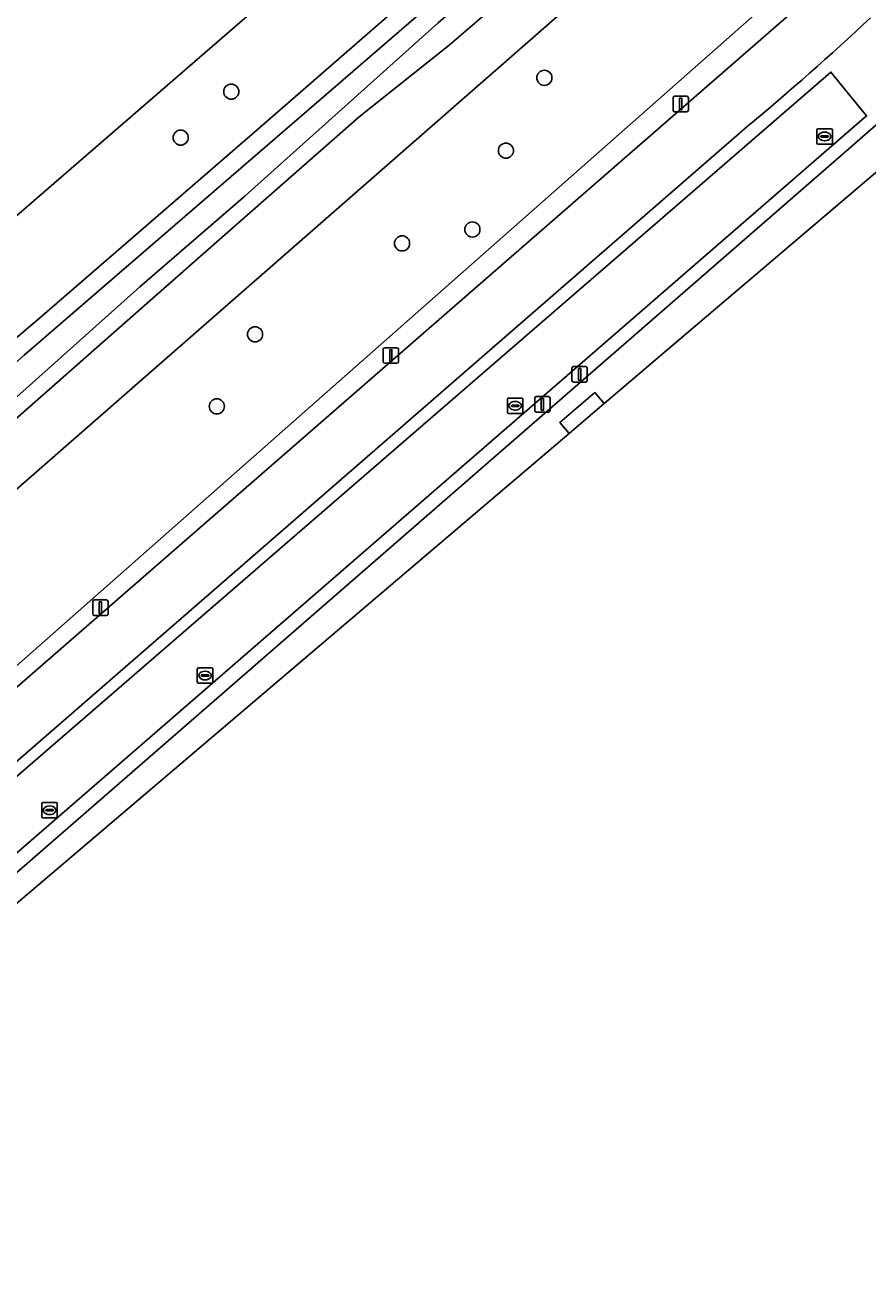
# Model space of a CAD drawing. Extents: x 155018 to 156648, y 383979 to 385733.
# Drawn here: x 156305.8 to 156360.2, y 384373.7 to 384454.5 of the extents above; entities that cross this region are included whole.
import ezdxf

# ---------------------------------------------------------------- set-up
doc = ezdxf.new("R2010")
doc.units = 0
for name, color, linetype in [('IMGEO_Afsluitpaal', 7, 'Continuous'), ('IMGEO_Berm_groen', 7, 'Continuous'), ('IMGEO_Boom', 7, 'Continuous'), ('IMGEO_Fietspad_gesloten', 7, 'Continuous'), ('IMGEO_Gemengd_bos', 7, 'Continuous'), ('IMGEO_Greppel_droge_sloot', 7, 'Continuous'), ('IMGEO_Groenvoorziening', 7, 'Continuous'), ('IMGEO_Kolk', 7, 'Continuous'), ('IMGEO_Lichtmast', 7, 'Continuous'), ('IMGEO_Oever', 7, 'Continuous'), ('IMGEO_Rijbaan_lokaal_gesloten', 7, 'Continuous'), ('IMGEO_Rijbaan_lokaal_open', 7, 'Continuous'), ('IMGEO_Waterloop', 7, 'Continuous')]:
    doc.layers.add(name, color=color, linetype=linetype)

msp = doc.modelspace()

# ---------------------------------------------------------------- linework, layer by layer
at = {"layer": 'IMGEO_Afsluitpaal'}
for p, q in [((156341.079, 384431.542), (156341.079, 384432.342)), ((156341.079, 384432.342), (156341.079, 384431.542)), ((156341.179, 384432.442), (156341.969, 384432.442)), ((156341.969, 384432.442), (156341.179, 384432.442)), ((156342.069, 384432.342), (156342.069, 384431.542)), ((156342.069, 384431.542), (156342.069, 384432.342)), ((156341.969, 384431.442), (156341.179, 384431.442)), ((156341.179, 384431.442), (156341.969, 384431.442)), ((156338.675, 384429.602), (156338.675, 384430.402)), ((156338.675, 384430.402), (156338.675, 384429.602)), ((156338.775, 384430.502), (156339.565, 384430.502)), ((156339.565, 384430.502), (156338.775, 384430.502)), ((156339.665, 384430.402), (156339.665, 384429.602)), ((156339.665, 384429.602), (156339.665, 384430.402)), ((156339.565, 384429.502), (156338.775, 384429.502)), ((156338.775, 384429.502), (156339.565, 384429.502))]:
    msp.add_line(p, q, dxfattribs=at)
for points in [[(156341.499, 384432.317), (156341.649, 384432.317), (156341.649, 384431.567), (156341.499, 384431.567), (156341.499, 384432.317)], [(156339.095, 384430.377), (156339.245, 384430.377), (156339.245, 384429.627), (156339.095, 384429.627), (156339.095, 384430.377)]]:
    msp.add_lwpolyline(points, dxfattribs=at)
for centre, start, end in [((156341.179, 384432.342), 90, 180), ((156341.179, 384432.342), 90, 180), ((156341.969, 384432.342), 0, 90), ((156341.969, 384432.342), 360, 90), ((156341.179, 384431.542), 180, 270), ((156341.179, 384431.542), 180, 270), ((156341.969, 384431.542), 270, 0), ((156341.969, 384431.542), 270, 0), ((156338.775, 384430.402), 90, 180), ((156338.775, 384430.402), 90, 180), ((156339.565, 384430.402), 0, 90), ((156339.565, 384430.402), 360, 90), ((156338.775, 384429.602), 180, 270), ((156338.775, 384429.602), 180, 270), ((156339.565, 384429.602), 270, 0), ((156339.565, 384429.602), 270, 0)]:
    msp.add_arc(centre, 0.1, start, end, dxfattribs=at)
at = {"layer": 'IMGEO_Berm_groen'}
for points in [[(156356.722, 384458.585), (156284.156, 384394.551), (156281.216, 384392.15), (156258.755, 384372.59), (156257.673, 384371.862), (156250.993, 384374.116), (156248.897, 384374.961), (156247.639, 384375.564), (156246.122, 384376.331), (156243.194, 384378.03), (156240.62, 384379.79), (156239.272, 384380.837), (156238.76, 384379.953)], [(156251.718, 384372.783), (156257.824, 384370.758), (156258.372, 384371.127), (156259.365, 384371.795), (156359.095, 384458.649)], [(156285.202, 384382.365), (156359.151, 384446.676), (156361.027, 384448.315), (156364.456, 384451.312), (156364.663, 384451.493), (156362.331, 384454.193)], [(156352.368, 384447.923), (156279.957, 384384.986), (156280.212, 384384.734), (156261.204, 384368.198), (156260.943, 384368.451), (156260.398, 384367.86)]]:
    msp.add_lwpolyline(points, dxfattribs=at)
msp.add_lwpolyline([(156284.548, 384388.08), (156357.803, 384451.464), (156360.111, 384448.636), (156286.997, 384385.224)], close=True, dxfattribs=at)
msp.add_arc((156238.487, 384585.019), 178.225, 309.71529, 313.14295, dxfattribs=at)
at = {"layer": 'IMGEO_Boom'}
for centre in [(156339.299, 384451.1), (156319.079, 384450.205), (156315.814, 384447.234), (156336.817, 384446.393), (156334.651, 384441.301), (156330.11, 384440.401), (156320.615, 384434.525), (156318.145, 384429.871)]:
    msp.add_circle(centre, 0.489, dxfattribs=at)
at = {"layer": 'IMGEO_Fietspad_gesloten'}
for points in [[(156359.095, 384458.649), (156259.365, 384371.795), (156258.372, 384371.127), (156257.824, 384370.758), (156254.673, 384367.705), (156254.188, 384367.294), (156250.262, 384363.89), (156248.322, 384362.227)], [(156260.398, 384367.86), (156260.943, 384368.451), (156261.126, 384368.615), (156279.957, 384384.986), (156352.368, 384447.923)]]:
    msp.add_lwpolyline(points, dxfattribs=at)
msp.add_arc((156238.487, 384585.019), 178.225, 309.71529, 313.14295, dxfattribs=at)
at = {"layer": 'IMGEO_Gemengd_bos'}
for points in [[(156250.169, 384385.869), (156254.817, 384389.335), (156256.728, 384390.748), (156254.48, 384393.328), (156257.563, 384396.164), (156260.746, 384399.092), (156263.332, 384396.986), (156263.998, 384397.529), (156273.665, 384406.5), (156285.129, 384417.181), (156297.284, 384427.612), (156306.691, 384435.576), (156320.755, 384447.746), (156337.294, 384462.155), (156340.245, 384464.452), (156343.238, 384466.927), (156345.854, 384468.837), (156351.034, 384473.469), (156355.15, 384477.417), (156355.944, 384478.226), (156356.33, 384478.469), (156356.289, 384478.542), (156353.752, 384482.865)], [(156350.929, 384480.371), (156339.901, 384472.241), (156255.164, 384398.879), (156252.428, 384396.51), (156249.105, 384393.546), (156246.509, 384389.076)], [(156360.944, 384474.29), (156348, 384461.983), (156253.842, 384379.592), (156251.329, 384381.955)], [(156261.294, 384376.959), (156265.83, 384379.587), (156281.216, 384392.15), (156284.156, 384394.551), (156356.722, 384458.585)]]:
    msp.add_lwpolyline(points, dxfattribs=at)
at = {"layer": 'IMGEO_Greppel_droge_sloot'}
msp.add_lwpolyline([(156286.997, 384385.224), (156360.111, 384448.636), (156357.803, 384451.464), (156284.548, 384388.08)], close=True, dxfattribs=at)
at = {"layer": 'IMGEO_Groenvoorziening'}
for points in [[(156365.933, 384489.124), (156376.816, 384492.269), (156372.257, 384493.592), (156349.592, 384485.899), (156301.686, 384493.596), (156301.555, 384461.231), (156252.592, 384419.709), (156252.547, 384414.164), (156252.175, 384405.545), (156251.432, 384403.103), (156249.931, 384398.176), (156249.105, 384393.546), (156252.428, 384396.51), (156255.164, 384398.879), (156339.901, 384472.241)], [(156361.684, 384478.651), (156359.342, 384477.486), (156357.761, 384475.927), (156355.14, 384472.955), (156345.5, 384464.407), (156338.121, 384457.484), (156333.151, 384453.202), (156327.338, 384448.58), (156318.688, 384440.976), (156309.855, 384433.202), (156299.846, 384424.396), (156287.675, 384413.762), (156277.08, 384404.616), (156270.332, 384399.233), (156266.385, 384395.759), (156262.919, 384392.222), (156258.816, 384388.951), (156254.127, 384384.59), (156251.754, 384382.338)], [(156251.329, 384381.955), (156253.842, 384379.592), (156348, 384461.983), (156360.944, 384474.29)]]:
    msp.add_lwpolyline(points, dxfattribs=at)
at = {"layer": 'IMGEO_Kolk'}
for p, q in [((156356.899, 384446.884), (156356.899, 384447.736)), ((156356.974, 384447.81), (156357.826, 384447.81)), ((156357.9, 384447.736), (156357.9, 384446.884)), ((156357.826, 384446.81), (156356.974, 384446.81)), ((156357.158, 384447.304), (156357.158, 384447.316)), ((156357.596, 384447.267), (156357.198, 384447.267)), ((156357.201, 384447.353), (156357.599, 384447.353)), ((156357.41, 384447.03), (156357.385, 384447.03)), ((156357.387, 384447.59), (156357.412, 384447.59)), ((156357.642, 384447.316), (156357.642, 384447.304)), ((156336.915, 384429.486), (156336.915, 384430.338)), ((156336.99, 384430.412), (156337.842, 384430.412)), ((156337.174, 384429.906), (156337.174, 384429.918)), ((156337.612, 384429.869), (156337.214, 384429.869)), ((156337.217, 384429.955), (156337.615, 384429.955)), ((156337.403, 384430.192), (156337.428, 384430.192)), ((156337.658, 384429.918), (156337.658, 384429.906)), ((156337.916, 384430.338), (156337.916, 384429.486)), ((156337.842, 384429.412), (156336.99, 384429.412)), ((156337.426, 384429.632), (156337.401, 384429.632)), ((156316.887, 384412.057), (156316.887, 384412.909)), ((156316.962, 384412.983), (156317.814, 384412.983)), ((156317.888, 384412.909), (156317.888, 384412.057)), ((156317.146, 384412.477), (156317.146, 384412.489)), ((156317.584, 384412.44), (156317.186, 384412.44)), ((156317.189, 384412.526), (156317.587, 384412.526)), ((156317.398, 384412.203), (156317.373, 384412.203)), ((156317.375, 384412.763), (156317.4, 384412.763)), ((156317.63, 384412.489), (156317.63, 384412.477)), ((156317.814, 384411.983), (156316.962, 384411.983)), ((156306.843, 384403.352), (156306.843, 384404.204)), ((156306.918, 384404.278), (156307.77, 384404.278)), ((156307.331, 384404.058), (156307.356, 384404.058)), ((156307.844, 384404.204), (156307.844, 384403.352)), ((156307.77, 384403.278), (156306.918, 384403.278)), ((156307.102, 384403.772), (156307.102, 384403.784)), ((156307.54, 384403.735), (156307.142, 384403.735)), ((156307.145, 384403.821), (156307.543, 384403.821)), ((156307.354, 384403.498), (156307.329, 384403.498)), ((156307.586, 384403.784), (156307.586, 384403.772))]:
    msp.add_line(p, q, dxfattribs=at)
for points in [[(156356.899, 384446.884), (156356.899, 384447.736)], [(156356.974, 384447.81), (156357.826, 384447.81)], [(156357.9, 384447.736), (156357.9, 384446.884)], [(156357.826, 384446.81), (156356.974, 384446.81)], [(156336.915, 384429.486), (156336.915, 384430.338)], [(156336.99, 384430.412), (156337.842, 384430.412)], [(156337.916, 384430.338), (156337.916, 384429.486)], [(156337.842, 384429.412), (156336.99, 384429.412)], [(156316.887, 384412.057), (156316.887, 384412.909)], [(156316.962, 384412.983), (156317.814, 384412.983)], [(156317.888, 384412.909), (156317.888, 384412.057)], [(156317.814, 384411.983), (156316.962, 384411.983)], [(156306.843, 384403.352), (156306.843, 384404.204)], [(156306.918, 384404.278), (156307.77, 384404.278)], [(156307.844, 384404.204), (156307.844, 384403.352)], [(156307.77, 384403.278), (156306.918, 384403.278)]]:
    msp.add_lwpolyline(points, dxfattribs=at)
for centre, radius, start, end in [((156356.976, 384447.734), 0.0765, 91.55205, 178.44795), ((156356.976, 384447.734), 0.0765, 91.55205, 178.44795), ((156357.824, 384447.734), 0.0765, 1.55205, 88.44795), ((156357.824, 384447.734), 0.0765, 1.55205, 88.44795), ((156356.976, 384446.886), 0.0765, 181.55205, 268.44795), ((156356.976, 384446.886), 0.0765, 181.55205, 268.44795), ((156357.198, 384447.313), 0.0403, 85.87752, 175.75265), ((156357.195, 384447.303), 0.0366, 178.93798, 274.71019), ((156357.599, 384447.31), 0.043, 264.86636, 352.45326), ((156357.603, 384447.315), 0.0386, 1.73085, 96.63898), ((156357.824, 384446.886), 0.0765, 271.55205, 358.44795), ((156357.824, 384446.886), 0.0765, 271.55205, 358.44795), ((156336.992, 384430.336), 0.0765, 91.55205, 178.44795), ((156336.992, 384430.336), 0.0765, 91.55205, 178.44795), ((156337.214, 384429.915), 0.0403, 85.87752, 175.75265), ((156337.211, 384429.905), 0.0366, 178.93798, 274.71019), ((156337.615, 384429.912), 0.043, 264.86636, 352.45326), ((156337.619, 384429.917), 0.0386, 1.73085, 96.63898), ((156337.84, 384430.336), 0.0765, 1.55205, 88.44795), ((156337.84, 384430.336), 0.0765, 1.55205, 88.44795), ((156336.992, 384429.488), 0.0765, 181.55205, 268.44795), ((156336.992, 384429.488), 0.0765, 181.55205, 268.44795), ((156337.84, 384429.488), 0.0765, 271.55205, 358.44795), ((156337.84, 384429.488), 0.0765, 271.55205, 358.44795), ((156316.964, 384412.907), 0.0765, 91.55205, 178.44795), ((156316.964, 384412.907), 0.0765, 91.55205, 178.44795), ((156317.812, 384412.907), 0.0765, 1.55205, 88.44795), ((156317.812, 384412.907), 0.0765, 1.55205, 88.44795), ((156316.964, 384412.059), 0.0765, 181.55205, 268.44795), ((156316.964, 384412.059), 0.0765, 181.55205, 268.44795), ((156317.186, 384412.486), 0.0403, 85.87752, 175.75265), ((156317.183, 384412.476), 0.0366, 178.93798, 274.71019), ((156317.587, 384412.483), 0.043, 264.86636, 352.45326), ((156317.591, 384412.488), 0.0386, 1.73085, 96.63898), ((156317.812, 384412.059), 0.0765, 271.55205, 358.44795), ((156317.812, 384412.059), 0.0765, 271.55205, 358.44795), ((156306.92, 384404.202), 0.0765, 91.55205, 178.44795), ((156306.92, 384404.202), 0.0765, 91.55205, 178.44795), ((156307.768, 384404.202), 0.0765, 1.55205, 88.44795), ((156307.768, 384404.202), 0.0765, 1.55205, 88.44795), ((156306.92, 384403.354), 0.0765, 181.55205, 268.44795), ((156306.92, 384403.354), 0.0765, 181.55205, 268.44795), ((156307.142, 384403.781), 0.0403, 85.87752, 175.75265), ((156307.139, 384403.771), 0.0366, 178.93798, 274.71019), ((156307.543, 384403.778), 0.043, 264.86636, 352.45326), ((156307.547, 384403.783), 0.0386, 1.73085, 96.63898), ((156307.768, 384403.354), 0.0765, 271.55205, 358.44795), ((156307.768, 384403.354), 0.0765, 271.55205, 358.44795)]:
    msp.add_arc(centre, radius, start, end, dxfattribs=at)
for centre, major_axis, ratio, start_param, end_param in [((156357.386, 384447.31), (-0.387, 0.002), 0.722429, 4.712389, 7.853982), ((156357.411, 384447.31), (-0.39, 0.002), 0.717154, 1.570796, 4.712389), ((156337.402, 384429.912), (-0.387, 0.002), 0.722429, 4.712389, 7.853982), ((156337.427, 384429.912), (-0.39, 0.002), 0.717154, 1.570796, 4.712389), ((156317.374, 384412.483), (-0.387, 0.002), 0.722429, 4.712389, 7.853982), ((156317.399, 384412.483), (-0.39, 0.002), 0.717154, 1.570796, 4.712389), ((156307.33, 384403.778), (-0.387, 0.002), 0.722429, 4.712389, 7.853982), ((156307.355, 384403.778), (-0.39, 0.002), 0.717154, 1.570796, 4.712389)]:
    msp.add_ellipse(centre, major_axis=major_axis, ratio=ratio, start_param=start_param, end_param=end_param, dxfattribs=at)
at = {"layer": 'IMGEO_Lichtmast'}
for p, q in [((156347.612, 384449.006), (156347.612, 384449.806)), ((156347.612, 384449.806), (156347.612, 384449.006)), ((156347.712, 384449.906), (156348.502, 384449.906)), ((156348.502, 384449.906), (156347.712, 384449.906)), ((156348.602, 384449.806), (156348.602, 384449.006)), ((156348.602, 384449.006), (156348.602, 384449.806)), ((156348.502, 384448.906), (156347.712, 384448.906)), ((156347.712, 384448.906), (156348.502, 384448.906)), ((156328.889, 384432.76), (156328.889, 384433.56)), ((156328.889, 384433.56), (156328.889, 384432.76)), ((156328.989, 384433.66), (156329.779, 384433.66)), ((156329.779, 384433.66), (156328.989, 384433.66)), ((156329.879, 384433.56), (156329.879, 384432.76)), ((156329.879, 384432.76), (156329.879, 384433.56)), ((156329.779, 384432.66), (156328.989, 384432.66)), ((156328.989, 384432.66), (156329.779, 384432.66)), ((156310.135, 384416.463), (156310.135, 384417.263)), ((156310.135, 384417.263), (156310.135, 384416.463)), ((156310.235, 384417.363), (156311.025, 384417.363)), ((156311.025, 384417.363), (156310.235, 384417.363)), ((156311.125, 384417.263), (156311.125, 384416.463)), ((156311.125, 384416.463), (156311.125, 384417.263)), ((156311.025, 384416.363), (156310.235, 384416.363)), ((156310.235, 384416.363), (156311.025, 384416.363))]:
    msp.add_line(p, q, dxfattribs=at)
for points in [[(156348.032, 384449.781), (156348.182, 384449.781), (156348.182, 384449.031), (156348.032, 384449.031), (156348.032, 384449.781)], [(156329.309, 384433.535), (156329.459, 384433.535), (156329.459, 384432.785), (156329.309, 384432.785), (156329.309, 384433.535)], [(156310.555, 384417.238), (156310.705, 384417.238), (156310.705, 384416.488), (156310.555, 384416.488), (156310.555, 384417.238)]]:
    msp.add_lwpolyline(points, dxfattribs=at)
for centre, start, end in [((156347.712, 384449.806), 90, 180), ((156347.712, 384449.806), 90, 180), ((156348.502, 384449.806), 0, 90), ((156348.502, 384449.806), 360, 90), ((156347.712, 384449.006), 180, 270), ((156347.712, 384449.006), 180, 270), ((156348.502, 384449.006), 270, 0), ((156348.502, 384449.006), 270, 0), ((156328.989, 384433.56), 90, 180), ((156328.989, 384433.56), 90, 180), ((156329.779, 384433.56), 0, 90), ((156329.779, 384433.56), 360, 90), ((156328.989, 384432.76), 180, 270), ((156328.989, 384432.76), 180, 270), ((156329.779, 384432.76), 270, 0), ((156329.779, 384432.76), 270, 0), ((156310.235, 384417.263), 90, 180), ((156310.235, 384417.263), 90, 180), ((156311.025, 384417.263), 0, 90), ((156311.025, 384417.263), 360, 90), ((156310.235, 384416.463), 180, 270), ((156310.235, 384416.463), 180, 270), ((156311.025, 384416.463), 270, 0), ((156311.025, 384416.463), 270, 0)]:
    msp.add_arc(centre, 0.1, start, end, dxfattribs=at)
at = {"layer": 'IMGEO_Oever'}
for points in [[(156360.876, 384479.208), (156359.096, 384477.93), (156355.017, 384474.55), (156348.763, 384468.825), (156340.555, 384461.714), (156332.431, 384454.654), (156319.968, 384443.471), (156313.172, 384437.599), (156305.021, 384430.293), (156284.862, 384412.833), (156275.243, 384404.451), (156265.261, 384395.85), (156262.093, 384392.517), (156255.899, 384387.401), (156253.734, 384385.5), (156249.552, 384382.029)], [(156251.754, 384382.338), (156254.127, 384384.59), (156258.816, 384388.951), (156262.919, 384392.222), (156266.385, 384395.759), (156270.332, 384399.233), (156277.08, 384404.616), (156287.675, 384413.762), (156299.846, 384424.396), (156309.855, 384433.202), (156318.688, 384440.976), (156327.338, 384448.58), (156333.151, 384453.202), (156338.121, 384457.484), (156345.5, 384464.407), (156355.14, 384472.955), (156357.761, 384475.927), (156359.342, 384477.486), (156361.684, 384478.651)], [(156337.294, 384462.155), (156320.755, 384447.746), (156306.691, 384435.576), (156297.284, 384427.612), (156285.129, 384417.181), (156273.665, 384406.5), (156263.998, 384397.529), (156263.332, 384396.986), (156261.574, 384395.555), (156259.733, 384394.682), (156259.693, 384394.646), (156260.371, 384393.877), (156260.968, 384393.158), (156261.554, 384393.539), (156266.345, 384398.563), (156276.444, 384407.248), (156294.281, 384422.987), (156305.702, 384433.184), (156338.259, 384461.312)]]:
    msp.add_lwpolyline(points, dxfattribs=at)
at = {"layer": 'IMGEO_Rijbaan_lokaal_gesloten'}
msp.add_lwpolyline([(156303.292, 384396.148), (156340.891, 384428.127), (156340.891, 384428.127), (156340.295, 384428.823), (156342.567, 384430.767), (156343.169, 384430.064), (156362.56, 384446.557), (156361.027, 384448.315), (156359.151, 384446.676), (156285.202, 384382.365), (156263.468, 384363.548), (156261.58, 384361.913), (156259.8, 384360.372), (156256.986, 384357.938), (156253.657, 384355.054), (156254.318, 384354.295), (156254.318, 384354.295), (156259.242, 384358.683), (156290.516, 384385.282), (156301.015, 384394.212), (156301.015, 384394.212), (156300.81, 384394.458), (156303.105, 384396.372)], close=True, dxfattribs=at)
at = {"layer": 'IMGEO_Rijbaan_lokaal_open'}
msp.add_lwpolyline([(156343.169, 384430.064), (156342.567, 384430.767), (156340.295, 384428.823), (156340.891, 384428.127), (156340.891, 384428.127)], close=True, dxfattribs=at)
at = {"layer": 'IMGEO_Waterloop'}
for points in [[(156360.7, 384480.404), (156356.654, 384477.248), (156338.259, 384461.312), (156305.702, 384433.184), (156294.281, 384422.987), (156276.444, 384407.248), (156266.345, 384398.563), (156261.554, 384393.539), (156260.968, 384393.158), (156260.371, 384393.877), (156259.662, 384393.221), (156260.316, 384392.497), (156259.289, 384391.399), (156250.969, 384384.972)], [(156249.552, 384382.029), (156253.734, 384385.5), (156255.899, 384387.401), (156262.093, 384392.517), (156265.261, 384395.85), (156275.243, 384404.451), (156284.862, 384412.833), (156305.021, 384430.293), (156313.172, 384437.599), (156319.968, 384443.471), (156332.431, 384454.654), (156340.555, 384461.714), (156348.763, 384468.825), (156355.017, 384474.55), (156359.096, 384477.93), (156360.876, 384479.208)]]:
    msp.add_lwpolyline(points, dxfattribs=at)

doc.saveas('drawing.dxf')
